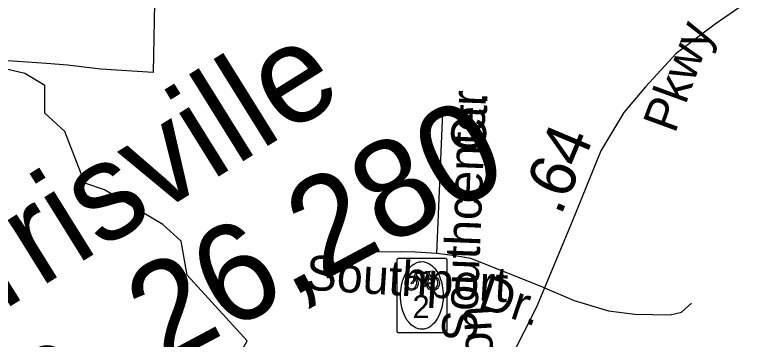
# Model space of a CAD drawing. Extents: x 2001466 to 31450019, y -30647475 to 847247.
# Drawn here: x 2052667 to 2056764, y 759001 to 760771 of the extents above; entities that cross this region are included whole.
import ezdxf

# ---------------------------------------------------------------- set-up
doc = ezdxf.new("R2010")
doc.units = 0
for name, color, linetype in [('Exist Boundary Political City Limit New Hole', 7, 'Continuous'), ('Exist Civil Demographics City Label', 7, 'Continuous'), ('Exist Hydrographic Misc Water Feature', 7, 'Continuous'), ('Exist Road Non-System Type 51', 7, 'Continuous'), ('Exist Road Non-System Type 51 Label', 7, 'Continuous'), ('Exist Road Secondary Bike CELL', 7, 'Continuous'), ('Exist Road Secondary Mileage Hundredths English Label', 7, 'Continuous'), ('Exist Road Secondary Type 51 Attributed', 7, 'Continuous'), ('Exist Road Secondary Type 51 Label', 7, 'Continuous'), ('Map Preparation Boundary City Limit Buffer Line', 7, 'Continuous')]:
    doc.layers.add(name, color=color, linetype=linetype)

msp = doc.modelspace()

# ---------------------------------------------------------------- linework, layer by layer
at = {"layer": 'Exist Boundary Political City Limit New Hole'}
msp.add_lwpolyline([(2051585.4, 763945.8), (2052386.8, 763850.4), (2052933.1, 763759.1), (2053123.6, 763727.4), (2053697.9, 763714.3), (2053682.6, 763285.3), (2053645.2, 762255.6), (2053454.4, 762256), (2053419.2, 760457.4), (2053134.8, 760475.4), (2052952.6, 760498.4), (2052838, 760506.3), (2051993.8, 760565.5), (2051957.8, 760770.2)], dxfattribs=at)
at = {"layer": 'Exist Hydrographic Misc Water Feature'}
msp.add_lwpolyline([(2054718.4, 757530.5), (2054442, 757749.2), (2054184.1, 757829.9), (2053942.1, 758054.6), (2053941.1, 758172.8), (2054016.2, 758296), (2054024.1, 758338.4), (2053866.1, 758479.5), (2053824, 758572.2), (2053874.1, 758764.8), (2053840, 758831.1), (2053932.1, 758996.5), (2053606, 759354.3), (2053572, 759538.7), (2053472.1, 759629.3), (2053155.1, 759819.5), (2053047.1, 759854.6), (2052938, 760135.7), (2052829.1, 760236.3), (2052829.1, 760387.3), (2052721, 760451.8), (2052621, 760476.8), (2052537.1, 760626.2), (2052537, 760630.2)], dxfattribs=at)
at = {"layer": 'Exist Road Non-System Type 51'}
msp.add_line((2054965.5, 759472.1), (2054999.2, 760239.8), dxfattribs=at)
for points in [[(2054965.5, 759472.1), (2054849.7, 759478.3), (2054765.2, 759481.5), (2054624.4, 759478.3)], [(2055552, 759285.1), (2055150, 759443.9), (2055065.6, 759459.5), (2054965.5, 759472.1)], [(2055552, 759285.1), (2055714.8, 759215.1), (2055900.3, 759159.7), (2056044.9, 759140.4), (2056237.6, 759138), (2056297.9, 759152.5), (2056353.3, 759200.7)]]:
    msp.add_lwpolyline(points, dxfattribs=at)
at = {"layer": 'Exist Road Secondary Bike CELL'}
for points in [[(2054758.5, 759446.7), (2054759.3, 759446.7), (2054792.3, 759446.7), (2054975.7, 759446.7), (2055008.7, 759446.7), (2055009.9, 759446.6), (2055010.5, 759446.5), (2055011.3, 759446.3), (2055012, 759446.2), (2055012.7, 759445.9), (2055014, 759445.2), (2055014.7, 759444.8), (2055015.3, 759444.4), (2055016, 759443.8), (2055016.9, 759442.8), (2055017.6, 759442), (2055017.8, 759441.5), (2055018, 759441.2), (2055018.3, 759440.7), (2055018.5, 759440.2), (2055018.7, 759439.8), (2055019, 759439), (2055019.2, 759438.1), (2055019.3, 759437.2), (2055019.4, 759436.8), (2055019.4, 759436.4), (2055019.4, 759403), (2055019.4, 759083.1), (2055019.4, 759050), (2055019.3, 759048.8), (2055019.2, 759048.2), (2055019.1, 759047.4), (2055018.9, 759046.7), (2055018.6, 759046), (2055017.9, 759044.7), (2055017.6, 759044.1), (2055017.1, 759043.4), (2055016.5, 759042.7), (2055016, 759042.3), (2055015.5, 759041.8), (2055015.2, 759041.5), (2055014.7, 759041.2), (2055014.2, 759040.9), (2055013.9, 759040.7), (2055013.4, 759040.4), (2055012.5, 759040), (2055011.7, 759039.8), (2055010.8, 759039.5), (2055010.4, 759039.4), (2055009.9, 759039.4), (2055009.5, 759039.3), (2055009.2, 759039.3), (2055008.6, 759039.3), (2054975.6, 759039.3), (2054792.3, 759039.3), (2054759.3, 759039.3), (2054758.7, 759039.3), (2054758.1, 759039.4), (2054757.5, 759039.5), (2054756.7, 759039.6), (2054756, 759039.8), (2054755.3, 759040.1), (2054754.6, 759040.4), (2054754, 759040.8), (2054753.4, 759041.2), (2054752.7, 759041.6), (2054752.4, 759041.9), (2054752, 759042.2), (2054751.8, 759042.4), (2054751.4, 759042.9), (2054751, 759043.3), (2054750.6, 759043.8), (2054750.3, 759044.2), (2054750.1, 759044.7), (2054749.8, 759045.2), (2054749.5, 759045.7), (2054749.3, 759046.3), (2054749.2, 759046.5), (2054749.1, 759046.9), (2054749, 759047.1), (2054749, 759047.3), (2054748.9, 759047.5), (2054748.8, 759047.8), (2054748.8, 759048), (2054748.7, 759048.3), (2054748.7, 759048.5), (2054748.7, 759048.8), (2054748.7, 759049), (2054748.6, 759049.2), (2054748.6, 759049.9), (2054748.6, 759083), (2054748.6, 759403), (2054748.6, 759436), (2054748.7, 759437.2), (2054748.8, 759437.8), (2054748.9, 759438.6), (2054749.1, 759439.3), (2054749.4, 759440), (2054750.1, 759441.3), (2054750.5, 759441.9), (2054750.9, 759442.6), (2054751.5, 759443.3), (2054752.5, 759444.2), (2054753.3, 759444.8), (2054753.8, 759445.1), (2054754.1, 759445.3), (2054754.6, 759445.6), (2054755.1, 759445.8), (2054755.5, 759446), (2054756.3, 759446.2), (2054757.2, 759446.5), (2054758.1, 759446.6)], [(2054884, 759058.8), (2054879.3, 759059), (2054874.9, 759059.4), (2054865, 759061.1), (2054853.7, 759065.2), (2054847.2, 759068.4), (2054841.9, 759071.4), (2054836.2, 759075.2), (2054828.2, 759081.1), (2054814.5, 759095), (2054801, 759113), (2054789.2, 759136.2), (2054780.9, 759157), (2054775.7, 759177.4), (2054770, 759208.3), (2054768.2, 759232.7), (2054768.1, 759244.6), (2054768.2, 759253.2), (2054768.5, 759259.4), (2054769.2, 759268.8), (2054770.6, 759283.1), (2054773.3, 759297.7), (2054775.3, 759307.1), (2054776.6, 759312.3), (2054779.3, 759322), (2054781.9, 759330.4), (2054789.8, 759350.9), (2054799.6, 759369.5), (2054810.4, 759385.1), (2054819.9, 759396.8), (2054831.4, 759407.6), (2054840.3, 759413.6), (2054844.9, 759416.3), (2054850.2, 759419.2), (2054858.8, 759423.1), (2054869.1, 759425.7), (2054878.5, 759427.2), (2054886.2, 759427.4), (2054897, 759426.3), (2054908.4, 759423.2), (2054921.4, 759417.6), (2054932.7, 759410.6), (2054942.4, 759402.4), (2054953.1, 759391.3), (2054961.8, 759380), (2054970.4, 759366.1), (2054977.5, 759352.5), (2054984.7, 759335.2), (2054990.2, 759317.2), (2054994.2, 759300.1), (2054997.2, 759283.5), (2054998.7, 759269), (2054999.3, 759260.8), (2055000.2, 759241.9), (2054999.3, 759221.5), (2054996.6, 759197.9), (2054992.3, 759177.3), (2054986.5, 759156.4), (2054978.7, 759136.2), (2054969.6, 759118.7), (2054961, 759105.5), (2054952.2, 759094), (2054940.9, 759082.3), (2054930.6, 759074.1), (2054919.4, 759067.5), (2054907.9, 759062.6), (2054900.8, 759060.7), (2054896.7, 759060), (2054893.2, 759059.3), (2054889.4, 759059.1)], [(2054903.4, 759373.5), (2054927.5, 759376.3), (2054929.4, 759374.5), (2054927.9, 759370.8), (2054922, 759368.9), (2054920.4, 759365.7), (2054930.5, 759348.6), (2054945, 759349.2), (2054957.9, 759346.4), (2054969.1, 759337.8), (2054974.5, 759329.3), (2054977, 759324.6), (2054978.9, 759316.8), (2054979.3, 759308.7), (2054978.2, 759300.1), (2054976.4, 759293.7), (2054972.8, 759286.8), (2054969.3, 759281.6), (2054962.5, 759276.2), (2054956.4, 759272.6), (2054948, 759270.5), (2054942.7, 759270.3), (2054932, 759271.9), (2054925.1, 759275.4), (2054921.7, 759278.3), (2054916.5, 759284.8), (2054913.2, 759290.9), (2054908.5, 759303), (2054907.5, 759308.9), (2054914.9, 759303.6), (2054920.7, 759293.8), (2054924.8, 759287), (2054930.1, 759283.3), (2054938.3, 759279.9), (2054944.4, 759279.8), (2054952.6, 759281.6), (2054960.1, 759285.9), (2054965.5, 759291.2), (2054969.8, 759298.3), (2054971.2, 759308.4), (2054971, 759316.5), (2054969.1, 759323.3), (2054965.6, 759329.4), (2054962, 759333.6), (2054956.1, 759338.2), (2054950.4, 759340), (2054941, 759341.8), (2054934.5, 759342.4), (2054952, 759312.9), (2054914.9, 759303.6), (2054907.5, 759308.9), (2054941.7, 759315.1), (2054927.4, 759339.6), (2054917.6, 759329), (2054914.7, 759310.4), (2054907.5, 759308.9), (2054907.9, 759316.8), (2054911, 759328.6), (2054916.4, 759336.7), (2054924.2, 759345.7), (2054919.3, 759356.2), (2054900.5, 759308.2), (2054907.6, 759309), (2054908.5, 759303), (2054900.1, 759302.1), (2054901.9, 759296.9), (2054906.9, 759294.2), (2054894.4, 759291.3), (2054891.3, 759295.2), (2054895.8, 759297.7), (2054851.1, 759348.7), (2054849.4, 759343.9), (2054855.6, 759335.6), (2054859.8, 759327.5), (2054862.5, 759319), (2054863.9, 759311.5), (2054863.1, 759304), (2054861.1, 759294.2), (2054856.2, 759285.2), (2054849.3, 759278.5), (2054841.5, 759273.7), (2054831.9, 759271.4), (2054824.9, 759270.8), (2054817.8, 759271.7), (2054805.5, 759279.2), (2054801.5, 759283.7), (2054795.8, 759294.1), (2054793.3, 759307.1), (2054793.2, 759316.3), (2054795.5, 759324.4), (2054799.1, 759331.7), (2054803.3, 759337.1), (2054809.4, 759343), (2054814.7, 759346.4), (2054821.6, 759348.5), (2054828.6, 759349.1), (2054843.8, 759347.4), (2054847.3, 759339.2), (2054842.7, 759320.3), (2054836.6, 759310.3), (2054827.8, 759306.2), (2054824.3, 759309.7), (2054838.5, 759324.2), (2054841.6, 759337.9), (2054838.4, 759339.3), (2054832.4, 759341.3), (2054822.9, 759341.5), (2054817.4, 759339.8), (2054810, 759335.5), (2054802.9, 759326.2), (2054799.8, 759316.6), (2054801.1, 759305.9), (2054803.8, 759295.9), (2054807.3, 759289.5), (2054812.4, 759285.6), (2054819.6, 759281.1), (2054826.1, 759279.9), (2054834.1, 759280.4), (2054841.9, 759283.8), (2054848.6, 759290.5), (2054852.9, 759298.7), (2054855.4, 759304.5), (2054856, 759311.9), (2054855, 759319.8), (2054851.2, 759328.8), (2054843.8, 759347.4), (2054851.5, 759369.2), (2054856.9, 759363.5), (2054853.9, 759354.9), (2054889.6, 759315.1), (2054888.5, 759320.2), (2054884.8, 759326.5), (2054886.5, 759327.9), (2054896.7, 759327.9), (2054894.8, 759320.6), (2054895.8, 759315.4), (2054914.7, 759363.1), (2054856.9, 759363.5), (2054851.5, 759369.2), (2054844.9, 759376.3), (2054850.6, 759383), (2054865.9, 759384.9), (2054872, 759380.1), (2054868.7, 759375.9), (2054859.4, 759376.9), (2054853, 759375.5), (2054854.5, 759374.2), (2054857.7, 759374.2), (2054856.3, 759370.9), (2054915.5, 759370.4), (2054915.9, 759371.9)]]:
    msp.add_lwpolyline(points, close=True, dxfattribs=at)
at = {"layer": 'Exist Road Secondary Type 51 Attributed'}
msp.add_lwpolyline([(2059492.5, 763980.3), (2059346.3, 763658.2), (2059135.5, 763193.5), (2058924.6, 762720.1), (2058800.7, 762480.1), (2058641.4, 762244.2), (2058531.9, 762112.1), (2058374.2, 761983.3), (2057854.4, 761638.6), (2057315.2, 761283.5), (2056903.2, 761012.9), (2056481.6, 760721.4), (2056269.1, 760562), (2056103.4, 760379.2), (2055984.3, 760240.7), (2055858.8, 760031.4), (2055702.6, 759646.5), (2055506.3, 759175.4), (2055313.2, 758792.1), (2055007.4, 758203.5)], dxfattribs=at)
at = {"layer": 'Map Preparation Boundary City Limit Buffer Line'}
msp.add_lwpolyline([(2051585.4, 763945.8), (2052386.8, 763850.4), (2052933.1, 763759.1), (2053123.6, 763727.4), (2053697.9, 763714.3), (2053682.6, 763285.3), (2053645.2, 762255.6), (2053454.4, 762256), (2053419.2, 760457.4), (2053134.8, 760475.4), (2052952.6, 760498.4), (2052838, 760506.3), (2051993.8, 760565.5), (2051957.8, 760770.2)], dxfattribs=at)

# ---------------------------------------------------------------- texts
at = {"layer": 'Exist Civil Demographics City Label'}
for s, rotation, p in [('Morrisville', 31.918, (2051765.1, 758638)), ('pop. 26,280', 28.1029, (2052079.2, 758111.6))]:
    msp.add_text(s, height=530, rotation=rotation, dxfattribs=at).set_placement(p)
at = {"layer": 'Exist Road Non-System Type 51 Label'}
for s, rotation, p in [('Southcenter', 87.8225, (2055181.6, 758987.7)), ('Ct.', 87.8225, (2055230.4, 760025.8)), ('Southport', 356.4557, (2054247.4, 759274.7)), ('Dr.', 341.581, (2055183.2, 759180.1))]:
    msp.add_text(s, height=190, rotation=rotation, dxfattribs=at).set_placement(p)
at = {"layer": 'Exist Road Secondary Bike CELL'}
msp.add_text('2', height=125, dxfattribs=at).set_placement((2054833.4, 759119.6))
at = {"layer": 'Exist Road Secondary Mileage Hundredths English Label'}
msp.add_text('.64', height=250, rotation=67.1547, dxfattribs=at).set_placement((2055640.7, 759672.5))
at = {"layer": 'Exist Road Secondary Type 51 Label'}
for s, rotation, p in [('Pkwy', 70.0031, (2056263.4, 760121.2)), ('Aviation', 93.4731, (2055311.3, 758289.6))]:
    msp.add_text(s, height=190, rotation=rotation, dxfattribs=at).set_placement(p)

doc.saveas('drawing.dxf')
